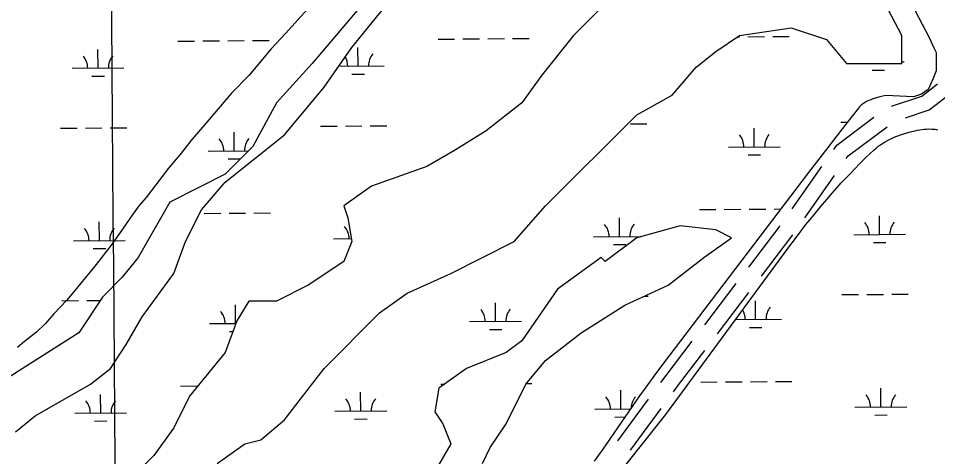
# Model space of a CAD drawing. Extents: x 3540316 to 3578335, y 553172 to 578787.
# Drawn here: x 3570693 to 3572467, y 559734 to 560579 of the extents above; entities that cross this region are included whole.
import ezdxf

# ---------------------------------------------------------------- set-up
doc = ezdxf.new("R2010")
doc.units = 0
for name, color, linetype in [('V-GRID-MAJR', 7, 'Continuous'), ('V-ROAD-CNTR', 7, 'Continuous'), ('V-SITE-VEGE', 7, 'Continuous'), ('V-WETL-SWMP', 7, 'Continuous')]:
    doc.layers.add(name, color=color, linetype=linetype)

msp = doc.modelspace()

# ---------------------------------------------------------------- linework, layer by layer
at = {"layer": 'V-GRID-MAJR'}
msp.add_spline([(3570887.492, 558776.553), (3570839.022, 564835.505), (3570790.536, 570896.3910000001), (3570742.0500000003, 576957.294), (3570742.035, 576959.211)], degree=3, dxfattribs=at)
at = {"layer": 'V-ROAD-CNTR'}
for p, q in [((3572186.218879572, 560211.8133082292), (3572243.538917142, 560293.7548318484)), ((3572210.5053761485, 560194.1942083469), (3572267.825413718, 560276.1357319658)), ((3572102.596620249, 560099.5603792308), (3572163.2374066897, 560179.0757552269)), ((3572126.886460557, 560081.9388364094), (3572187.5272469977, 560161.4542124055)), ((3572017.699519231, 559988.2388528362), (3572078.340305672, 560067.7542288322)), ((3572041.989359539, 559970.6173100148), (3572102.6301459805, 560050.1326860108)), ((3571849.9126884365, 559764.0902051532), (3571909.2714398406, 559844.567149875)), ((3571874.1964093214, 559746.4732521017), (3571933.5551607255, 559826.9501968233))]:
    msp.add_line(p, q, dxfattribs=at)
for points in [[(3572377.664928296, 560409.8671149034), (3572436.438445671, 560429.471968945), (3572466.4603186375, 560452.8376022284)], [(3572404.9925946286, 560387.3577127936), (3572450.807554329, 560402.640031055), (3572491.609691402, 560434.3958036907)], [(3572266.46693217, 560326.5314412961), (3572272.3271471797, 560334.9088773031), (3572344.130526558, 560388.7982364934)], [(3572290.753428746, 560308.9123414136), (3572294.1648528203, 560313.7891226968), (3572369.385101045, 560370.2428858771)], [(3571933.014940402, 559876.7579277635), (3571942.8548054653, 559890.0985432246), (3571993.443204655, 559956.4327024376)], [(3571957.2986612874, 559859.1409747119), (3571966.8551945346, 559872.0974567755), (3572017.733044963, 559938.8111596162)]]:
    msp.add_lwpolyline(points, dxfattribs=at)
at = {"layer": 'V-SITE-VEGE'}
for p, q in [((3571250.935, 560597.1359999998), (3571208.628, 560550.1199999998)), ((3571208.628, 560550.12), (3571180.433, 560520.207)), ((3571180.433, 560520.2069999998), (3571138.1010000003, 560469.9659999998)), ((3571138.1010000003, 560469.9659999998), (3571104.487, 560434.716)), ((3571104.487, 560434.716), (3571056.736, 560379.135)), ((3571056.736, 560379.135), (3571028.5160000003, 560345.998)), ((3571028.5160000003, 560345.998), (3571004.6240000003, 560316.0549999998)), ((3571004.6240000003, 560316.0549999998), (3570982.915, 560290.397)), ((3570982.915, 560290.397), (3570957.934, 560258.3109999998)), ((3570957.934, 560258.3109999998), (3570939.461, 560233.709)), ((3570939.461, 560233.709), (3570925.3540000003, 560217.677)), ((3570925.3540000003, 560217.677), (3570912.309, 560199.4859999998)), ((3570912.309, 560199.4859999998), (3570889.467, 560166.309)), ((3570889.467, 560166.309), (3570872.071, 560141.6939999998)), ((3570872.071, 560141.6939999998), (3570842.744, 560104.2649999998)), ((3570842.744, 560104.2649999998), (3570816.685, 560072.187)), ((3570816.685, 560072.187), (3570786.293, 560035.8389999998)), ((3570786.293, 560035.8389999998), (3570761.346, 560009.131)), ((3570761.346, 560009.131), (3570745.075, 559990.9629999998)), ((3570745.075, 559990.9629999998), (3570727.733, 559973.8829999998)), ((3570727.733, 559973.8829999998), (3570705.006, 559955.7660000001)), ((3570705.006, 559955.7660000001), (3570690.932, 559944.035))]:
    msp.add_line(p, q, dxfattribs=at)
at = {"layer": 'V-WETL-SWMP'}
for p, q in [((3571336.280863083, 560523.0201065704), (3571565.3908628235, 560805.7831067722)), ((3572365.9439731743, 560703.18602088), (3572450.7549671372, 560542.4910255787)), ((3572397.823833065, 560545.9471299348), (3572321.4538385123, 560691.1491256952)), ((3571389.739864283, 560645.2961056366), (3571259.9108645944, 560492.4511053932)), ((3571832.6858508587, 560614.727116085), (3571763.9528512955, 560545.9471157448)), ((3572084.7068420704, 560545.9471229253), (3572183.9878395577, 560561.2311248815)), ((3572183.9878395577, 560561.2311248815), (3572252.7208370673, 560538.3041268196)), ((3571502.7627759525, 560539.1336230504), (3571534.7618247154, 560539.3802993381)), ((3571550.7613490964, 560539.5036374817), (3571582.7603978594, 560539.7503137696)), ((3571598.7599222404, 560539.8736519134), (3571630.758971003, 560540.1203282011)), ((3571646.7584953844, 560540.2436663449), (3571678.7575441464, 560540.4903426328)), ((3571763.9528512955, 560545.9471157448), (3571702.856851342, 560469.5241157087)), ((3572038.884842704, 560515.3781224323), (3572084.7068420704, 560545.9471229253)), ((3572081.1773973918, 560543.5925422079), (3572084.6534780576, 560543.6193388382)), ((3572100.6530024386, 560543.742676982), (3572132.652051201, 560543.9893532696)), ((3572148.6515755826, 560544.1126914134), (3572180.650624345, 560544.3593677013)), ((3572397.823831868, 560492.451130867), (3572397.823833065, 560545.9471299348)), ((3572450.7549671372, 560542.4910255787), (3572459.6819664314, 560522.4050261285)), ((3571000.8696957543, 560535.2645979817), (3571032.8687445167, 560535.5112742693)), ((3571048.868268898, 560535.6346124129), (3571080.8673176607, 560535.8812887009)), ((3571096.866842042, 560536.0046268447), (3571128.865890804, 560536.2513031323)), ((3571144.865415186, 560536.3746412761), (3571176.864463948, 560536.621317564)), ((3571282.8218629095, 560446.5971067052), (3571336.280863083, 560523.0201065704)), ((3571348.566521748, 560487.2014379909), (3571348.289011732, 560523.2003680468)), ((3572252.7208370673, 560538.3041268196), (3572290.905834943, 560492.4511284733)), ((3572459.6819664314, 560522.4050261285), (3572464.145966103, 560513.4770263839)), ((3570846.6734415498, 560483.3324129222), (3570846.395931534, 560519.331342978)), ((3572000.699843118, 560484.8091221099), (3572038.884842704, 560515.3781224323)), ((3572464.145966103, 560513.4770263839), (3572464.1459653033, 560477.7670270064)), ((3571259.9108645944, 560492.4511053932), (3571191.1778648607, 560416.0281051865)), ((3571311.02272987, 560486.9120180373), (3571398.56503544, 560487.5868696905)), ((3572290.905834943, 560492.4511284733), (3572397.823831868, 560492.451130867)), ((3572397.8238319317, 560495.2900189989), (3572402.3511958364, 560495.3249198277)), ((3570796.6749278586, 560482.9469812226), (3570896.671955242, 560483.7178446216)), ((3570834.792749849, 560467.809367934), (3570858.7920364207, 560467.99437515)), ((3571336.6858300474, 560471.6783930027), (3571360.6851166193, 560471.8634002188)), ((3571702.856851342, 560469.5241157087), (3571664.671851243, 560416.028115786)), ((3571954.8778432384, 560431.3131220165), (3572000.699843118, 560484.8091221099)), ((3572340.4719904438, 560479.41644314), (3572364.4712770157, 560479.6014503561)), ((3572464.1459653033, 560477.7670270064), (3572457.4499651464, 560462.1440271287)), ((3572457.4499651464, 560462.1440271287), (3572448.5229649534, 560442.0570272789)), ((3571206.4518630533, 560354.8901065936), (3571282.8218629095, 560446.5971067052)), ((3572435.939958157, 560432.8980325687), (3572420.325951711, 560427.915037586)), ((3572448.5229649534, 560442.0570272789), (3572435.939958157, 560432.8980325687)), ((3571191.1778648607, 560416.0281051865), (3571145.355864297, 560331.9641056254)), ((3571664.671851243, 560416.028115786), (3571595.9388520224, 560362.5331151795)), ((3571886.1448443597, 560393.1021211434), (3571954.8778432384, 560431.3131220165)), ((3572325.9389512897, 560416.6120379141), (3572321.8729513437, 560413.7970378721)), ((3572329.987951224, 560418.9120379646), (3572325.9389512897, 560416.6120379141)), ((3572333.970951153, 560420.8090380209), (3572329.987951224, 560418.9120379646)), ((3572337.8469510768, 560422.39103808), (3572333.970951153, 560420.8090380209)), ((3572341.5909509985, 560423.7300381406), (3572337.8469510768, 560422.39103808)), ((3572348.84495084, 560425.9490382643), (3572341.5909509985, 560423.7300381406)), ((3572355.3779506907, 560427.6820383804), (3572348.84495084, 560425.9490382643)), ((3572367.0249504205, 560430.5830385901), (3572355.3779506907, 560427.6820383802)), ((3572420.325951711, 560427.915037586), (3572367.0249504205, 560430.5830385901)), ((3572314.114951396, 560406.1680378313), (3572289.809951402, 560375.2040378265)), ((3572315.9959513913, 560408.3900378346), (3572314.114951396, 560406.1680378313)), ((3572317.9249513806, 560410.386037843), (3572315.9959513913, 560408.3900378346)), ((3572319.8879513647, 560412.1810378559), (3572317.9249513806, 560410.386037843)), ((3572321.8729513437, 560413.7970378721), (3572319.8879513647, 560412.1810378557)), ((3571710.4938454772, 560217.3301202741), (3571886.1448443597, 560393.1021211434)), ((3570774.157444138, 560367.3379682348), (3570806.156492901, 560367.5846445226)), ((3570822.156017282, 560367.7079826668), (3570854.155066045, 560367.9546589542)), ((3570870.154590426, 560368.0779970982), (3570902.153639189, 560368.3246733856)), ((3571276.0505243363, 560371.2069933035), (3571308.0495730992, 560371.4536695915)), ((3571324.0490974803, 560371.5770077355), (3571356.048146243, 560371.8236840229)), ((3571372.047670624, 560371.947022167), (3571404.046719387, 560372.1936984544)), ((3571595.9388520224, 560362.5331151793), (3571534.842852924, 560324.3211144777)), ((3571873.9407508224, 560375.8160472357), (3571905.9397995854, 560376.0627235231)), ((3572113.1355617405, 560331.2285881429), (3572112.8580517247, 560367.227518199)), ((3572289.809951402, 560375.2040378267), (3572265.698951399, 560344.1150378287)), ((3572279.836684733, 560378.9450434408), (3572292.825023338, 560379.0451687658)), ((3572413.783998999, 560360.1410207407), (3572423.6449990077, 560362.5900205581)), ((3572423.6449990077, 560362.5900205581), (3572428.2749990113, 560363.5880204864)), ((3572428.2749990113, 560363.5880204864), (3572432.775999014, 560364.3880204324)), ((3572432.775999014, 560364.3880204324), (3572437.109999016, 560365.000020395)), ((3572437.109999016, 560365.000020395), (3572441.2539990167, 560365.4380203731)), ((3572441.2539990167, 560365.4380203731), (3572445.192999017, 560365.7170203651)), ((3572445.192999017, 560365.7170203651), (3572448.9189990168, 560365.852020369)), ((3572448.9189990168, 560365.852020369), (3572455.946999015, 560365.7460204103)), ((3572455.946999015, 560365.7460204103), (3572462.085999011, 560365.2270204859)), ((3572462.085999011, 560365.2270204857), (3572467.402999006, 560364.4140205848)), ((3571091.896864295, 560263.1831056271), (3571206.4518630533, 560354.8901065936)), ((3571109.349401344, 560323.4905380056), (3571109.071891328, 560359.4894680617)), ((3572265.698951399, 560344.1150378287), (3572217.860951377, 560281.657037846)), ((3572364.1619989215, 560340.3900223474), (3572371.2779989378, 560344.3790220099)), ((3572371.2779989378, 560344.3790220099), (3572377.64899895, 560347.5210217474)), ((3572377.64899895, 560347.5210217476), (3572383.31199896, 560350.0250215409)), ((3572383.31199896, 560350.0250215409), (3572388.317998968, 560352.0420213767)), ((3572388.317998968, 560352.0420213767), (3572397.1559989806, 560355.2170211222)), ((3572397.1559989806, 560355.2170211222), (3572403.814998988, 560357.3320209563)), ((3572403.814998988, 560357.3320209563), (3572413.783998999, 560360.1410207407)), ((3571145.355864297, 560331.9641056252), (3571091.8968646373, 560278.4681053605)), ((3572063.137048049, 560330.8431564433), (3572163.134075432, 560331.6140198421)), ((3572343.986998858, 560325.2360236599), (3572348.321998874, 560329.1010233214)), ((3572348.321998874, 560329.1010233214), (3572352.5229988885, 560332.4850230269)), ((3572352.5229988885, 560332.4850230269), (3572356.569998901, 560335.4580227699)), ((3572356.569998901, 560335.4580227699), (3572360.451998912, 560338.0760225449)), ((3572360.451998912, 560338.0760225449), (3572364.1619989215, 560340.3900223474)), ((3571059.3508876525, 560323.1051063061), (3571137.101950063, 560323.7044786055)), ((3571534.842852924, 560324.3211144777), (3571481.383853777, 560293.7521138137)), ((3572101.2548700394, 560315.7055431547), (3572125.2541566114, 560315.8905503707)), ((3572316.4169987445, 560298.5130260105), (3572329.9949988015, 560311.8810248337)), ((3572329.9949988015, 560311.8810248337), (3572343.986998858, 560325.2360236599)), ((3571097.468709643, 560307.9674930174), (3571121.467996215, 560308.1525002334)), ((3571481.383853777, 560293.7521138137), (3571374.4658559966, 560255.5411120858)), ((3572307.580998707, 560289.5880267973), (3572316.4169987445, 560298.5130260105)), ((3571091.896864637, 560278.4681053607), (3570984.9788665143, 560224.9721038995)), ((3572217.860951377, 560281.657037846), (3571935.7379511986, 559911.2370379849)), ((3572281.0929985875, 560261.6900292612), (3572296.050998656, 560277.6600278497)), ((3572296.050998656, 560277.6600278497), (3572307.580998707, 560289.5880267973)), ((3571046.0748644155, 560209.6881055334), (3571091.896864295, 560263.1831056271)), ((3571374.4658559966, 560255.5411120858), (3571321.006856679, 560217.330111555)), ((3572272.7399985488, 560252.5210300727), (3572281.0929985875, 560261.6900292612)), ((3572252.818998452, 560229.8990320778), (3572263.3539985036, 560241.9970310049)), ((3572263.3539985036, 560241.9970310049), (3572272.7399985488, 560252.5210300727)), ((3570984.9788665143, 560224.9721038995), (3570923.8828658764, 560117.9811043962)), ((3572241.0039983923, 560215.9700333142), (3572252.818998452, 560229.8990320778)), ((3571015.526863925, 560148.5501059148), (3571046.0748644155, 560209.6881055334)), ((3571051.432731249, 560202.9694997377), (3571083.4317800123, 560203.2161760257)), ((3571099.431304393, 560203.3395141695), (3571131.430353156, 560203.5861904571)), ((3571147.429877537, 560203.7095286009), (3571179.4289263, 560203.9562048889)), ((3571321.006856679, 560217.330111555), (3571328.643855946, 560194.4031121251)), ((3571649.397845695, 560148.5501201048), (3571710.4938454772, 560217.3301202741)), ((3572007.220318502, 560210.3375354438), (3572039.219367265, 560210.5842117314)), ((3572055.2188916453, 560210.707549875), (3572087.2179404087, 560210.9542261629)), ((3572103.2174647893, 560211.0775643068), (3572135.2165135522, 560211.3242405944)), ((3572151.2160379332, 560211.4475787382), (3572164.465107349, 560211.5497140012)), ((3572227.758998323, 560199.8950347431), (3572241.0039983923, 560215.9700333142)), ((3570849.2379039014, 560150.667300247), (3570848.9603938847, 560186.6662303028)), ((3571328.6438559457, 560194.4031121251), (3571336.2808547, 560148.5501130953)), ((3571853.024064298, 560158.4053503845), (3571852.746554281, 560194.4042804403)), ((3572212.900998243, 560181.2890363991), (3572227.758998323, 560199.8950347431)), ((3572354.9177921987, 560162.275052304), (3572354.640281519, 560198.2739810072)), ((3571970.1518371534, 560179.1191267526), (3571886.1448390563, 560156.1921252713)), ((3572038.8848350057, 560171.4761284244), (3571970.1518371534, 560179.1191267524)), ((3572069.432833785, 560156.1921293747), (3572038.8848350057, 560171.4761284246)), ((3572196.20299815, 560159.6750383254), (3572212.900998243, 560181.2890363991)), ((3570799.2393902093, 560150.2818685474), (3570899.236417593, 560151.0527319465)), ((3571301.1324704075, 560154.1508936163), (3571335.30414806, 560154.4143184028)), ((3571803.0255506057, 560158.019918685), (3571895.452779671, 560158.7324275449)), ((3571886.1448390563, 560156.1921252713), (3571825.0488397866, 560110.3381247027)), ((3572015.973834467, 560117.9811288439), (3572069.432833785, 560156.1921293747)), ((3572178.031998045, 560135.3570404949), (3572196.20299815, 560159.6750383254)), ((3572304.9192778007, 560161.889620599), (3572404.916306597, 560162.6604840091)), ((3570837.3572122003, 560135.1442552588), (3570861.356498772, 560135.3292624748)), ((3570992.6158632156, 560087.4121064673), (3571015.526863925, 560148.5501059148)), ((3571336.2808547, 560148.5501130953), (3571321.0068542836, 560110.3381134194)), ((3571527.20584784, 560087.4121184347), (3571649.397845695, 560148.5501201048)), ((3571841.1433725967, 560142.8823053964), (3571865.142659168, 560143.0673126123)), ((3571942.3009966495, 559814.8120694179), (3572178.031998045, 560135.3570404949)), ((3572343.0371006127, 560146.7520078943), (3572367.0363875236, 560146.9370151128)), ((3570923.8828658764, 560117.9811043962), (3570893.3348658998, 560079.7691043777)), ((3571817.4118401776, 560117.9811243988), (3571733.404841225, 560056.8431235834)), ((3571825.0488397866, 560110.3381247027), (3571817.4118401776, 560117.9811243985)), ((3571947.240835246, 560064.485128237), (3572015.973834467, 560117.9811288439)), ((3571321.0068542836, 560110.3381134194), (3571252.273855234, 560064.4851126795)), ((3570893.3348658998, 560079.7691043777), (3570855.1498661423, 560041.5581041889)), ((3570931.5198630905, 560003.3471065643), (3570992.6158632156, 560087.4121064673)), ((3571443.1988494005, 560049.2001172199), (3571527.20584784, 560087.4121184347)), ((3571252.273855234, 560064.4851126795), (3571191.177856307, 560033.9161118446)), ((3571863.233836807, 560026.2741270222), (3571947.240835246, 560064.485128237)), ((3571389.739850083, 560010.989116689), (3571443.1988494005, 560049.2001172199)), ((3571733.404841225, 560056.8431235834), (3571664.6718409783, 559957.4931237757)), ((3571900.7484206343, 560043.3378221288), (3571908.504261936, 560043.397610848)), ((3572282.4017958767, 560046.2806119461), (3572314.400845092, 560046.5272882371)), ((3572330.4003696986, 560046.650626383), (3572362.3994189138, 560046.897302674)), ((3572378.398943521, 560047.0206408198), (3572410.3979927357, 560047.2673171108)), ((3570776.7219064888, 560034.6728555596), (3570808.7209552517, 560034.9195318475)), ((3570855.1498661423, 560041.5581041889), (3570809.32786592, 559972.7781043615)), ((3570824.7204796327, 560035.0428699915), (3570850.944021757, 560035.2450236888)), ((3571111.9138636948, 559990.8254253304), (3571111.636353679, 560026.8243553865)), ((3571137.7188578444, 560033.9161106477), (3571114.807857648, 559995.7051108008)), ((3571191.177856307, 560033.9161118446), (3571137.7188578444, 560033.9161106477)), ((3571613.806943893, 559994.6944503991), (3571613.529433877, 560030.6933804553)), ((3571779.2268380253, 559972.7781260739), (3571863.233836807, 560026.2741270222)), ((3572115.7006713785, 559998.5641583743), (3572115.423160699, 560034.5630870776)), ((3571282.8218507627, 559903.9981161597), (3571389.739850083, 560010.989116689)), ((3570900.9718627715, 559949.8511068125), (3570931.5198630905, 560003.3471065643)), ((3571061.915350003, 559990.4399936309), (3571112.9823191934, 559990.8336619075)), ((3571114.807857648, 559995.7051108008), (3571091.8968569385, 559934.5671113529)), ((3571563.8084302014, 559994.3090186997), (3571663.8054575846, 559995.0798820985)), ((3572077.215382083, 559998.267480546), (3572165.699185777, 559998.9495900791)), ((3570809.3278659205, 559972.7781043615), (3570641.313868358, 559865.7871024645)), ((3571100.0331719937, 559975.3023803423), (3571107.182743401, 559975.3574954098)), ((3571601.926252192, 559979.171405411), (3571625.925538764, 559979.356412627)), ((3571710.493838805, 559919.2821254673), (3571779.2268380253, 559972.7781260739)), ((3572103.8199797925, 559983.0411139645), (3572127.819266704, 559983.2261211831)), ((3571664.6718409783, 559957.4931237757), (3571634.1238413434, 559934.5671234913)), ((3570870.423862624, 559903.9981069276), (3570900.9718627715, 559949.8511068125)), ((3571091.8968569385, 559934.5671113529), (3571023.1638570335, 559850.502111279)), ((3571634.1238413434, 559934.5671234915), (3571557.7538428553, 559903.9981223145)), ((3571672.308838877, 559873.4291254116), (3571710.493838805, 559919.2821254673)), ((3570832.2388630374, 559873.4291066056), (3570870.423862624, 559903.9981069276)), ((3571206.451850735, 559804.6491161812), (3571282.8218507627, 559903.9981161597)), ((3571557.7538428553, 559903.9981223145), (3571504.2948435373, 559865.7871217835)), ((3571935.7379511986, 559911.2370379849), (3571918.9869511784, 559888.8360380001)), ((3571918.9869511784, 559888.8360380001), (3571902.5539511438, 559866.1570380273)), ((3570725.3208647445, 559812.2911052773), (3570832.2388630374, 559873.4291066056)), ((3571005.998620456, 559869.9343726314), (3571037.997669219, 559870.181048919)), ((3571504.2948435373, 559865.7871217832), (3571496.6578427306, 559819.9331224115)), ((3571507.8917006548, 559873.8033977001), (3571515.5930527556, 559873.8627663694)), ((3571634.123838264, 559797.0061258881), (3571672.308838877, 559873.4291254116)), ((3571673.684865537, 559875.0814745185), (3571683.8864688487, 559875.1601172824)), ((3571902.5539511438, 559866.1570380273), (3571891.737951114, 559850.9160380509)), ((3572009.7854288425, 559877.6731101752), (3572041.784478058, 559877.9197864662)), ((3572057.784002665, 559878.0431246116), (3572089.78305188, 559878.2898009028)), ((3572105.7825764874, 559878.4131390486), (3572137.781625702, 559878.6598153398)), ((3572153.78115031, 559878.7831534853), (3572185.780199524, 559879.0298297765)), ((3572357.4822606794, 559829.6099521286), (3572357.20475, 559865.6088808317)), ((3570851.802366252, 559818.0021875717), (3570851.5248562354, 559854.0011176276)), ((3571023.1638570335, 559850.502111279), (3570992.615856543, 559789.3641116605)), ((3571353.6954464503, 559821.8712126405), (3571353.417936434, 559857.8701426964)), ((3571855.5885266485, 559825.7402377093), (3571855.3110166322, 559861.7391677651)), ((3571891.737951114, 559850.9160380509), (3571877.446951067, 559830.4810380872)), ((3571877.4469510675, 559830.4810380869), (3571820.751950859, 559748.3340382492)), ((3572307.483746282, 559829.2245204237), (3572407.480775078, 559829.9953838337)), ((3570687.135865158, 559781.7221049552), (3570725.3208647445, 559812.2911052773)), ((3570801.80385256, 559817.6167558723), (3570901.800879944, 559818.3876192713)), ((3571303.696932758, 559821.485780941), (3571403.6939601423, 559822.25664434)), ((3571496.6578427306, 559819.9331224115), (3571511.9318417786, 559797.006123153)), ((3571805.590012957, 559825.3548060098), (3571874.2744319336, 559825.8842847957)), ((3571895.6489963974, 559756.2060746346), (3571942.3009966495, 559814.8120694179)), ((3572345.6015690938, 559814.0869077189), (3572369.6008560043, 559814.2719149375)), ((3570839.921674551, 559802.4791425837), (3570863.9209611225, 559802.6641497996)), ((3571160.629851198, 559766.4371158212), (3571206.451850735, 559804.6491161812)), ((3571341.814754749, 559806.3481676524), (3571365.8140413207, 559806.5331748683)), ((3571511.9318417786, 559797.006123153), (3571527.205840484, 559758.7951241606)), ((3571603.575838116, 559751.1531260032), (3571634.123838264, 559797.0061258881)), ((3571843.707834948, 559810.2171927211), (3571863.5672098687, 559810.3702859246)), ((3570992.615856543, 559789.3641116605), (3570954.4308564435, 559735.868111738)), ((3571076.622852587, 559720.5841147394), (3571130.0818519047, 559758.7951152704)), ((3571130.0818519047, 559758.7951152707), (3571160.629851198, 559766.4371158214)), ((3571527.205840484, 559758.7951241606), (3571496.6578401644, 559705.2991244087)), ((3571588.301837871, 559720.584126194), (3571603.575838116, 559751.1531260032)), ((3571745.7569955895, 559568.0470913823), (3571895.6489963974, 559756.2060746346)), ((3571820.751950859, 559748.3340382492), (3571804.3739508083, 559725.0220382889)), ((3570954.4308564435, 559735.868111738), (3570893.3348568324, 559674.7301114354))]:
    msp.add_line(p, q, dxfattribs=at)
for centre, radius, start, end in [((3570791.428487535, 560483.3813544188), 35.24628790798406, 359.66985650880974, 41.2135148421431), ((3570901.911075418, 560484.2330495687), 35.24628790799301, 139.66985351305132, 181.21351184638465), ((3571293.3215677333, 560487.2503794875), 35.24628790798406, 359.66985650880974, 30.37969568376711), ((3571403.8041556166, 560488.1020746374), 35.24628790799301, 139.66985351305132, 181.21351184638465), ((3571054.1044473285, 560323.5394795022), 35.24628790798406, 359.66985650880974, 41.2135148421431), ((3571164.5870352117, 560324.3911746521), 35.24628790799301, 139.66985351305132, 181.21351184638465), ((3572057.8906077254, 560331.2775296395), 35.24628790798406, 359.66985650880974, 41.2135148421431), ((3572168.373195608, 560332.1292247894), 35.24628790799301, 139.66985351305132, 181.21351184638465), ((3572299.6728373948, 560162.3239937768), 35.24628790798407, 359.6698565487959, 41.213514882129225), ((3572410.155426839, 560163.1756889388), 35.246287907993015, 139.66985347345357, 181.2135118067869), ((3570793.9929498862, 560150.7162417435), 35.24628790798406, 359.66985650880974, 41.2135148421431), ((3570904.4755377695, 560151.5679368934), 35.24628790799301, 139.66985351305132, 181.21351184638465), ((3571295.8860300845, 560154.5852668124), 35.24628790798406, 359.66985650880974, 41.2135148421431), ((3571797.779110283, 560158.4542918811), 35.24628790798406, 359.66985650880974, 41.2135148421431), ((3571908.261698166, 560159.305987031), 35.24628790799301, 139.66985351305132, 181.21351184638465), ((3571056.6689096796, 559990.8743668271), 35.24628790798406, 359.66985650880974, 41.2135148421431), ((3571558.561989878, 559994.7433918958), 35.24628790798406, 359.66985650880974, 41.2135148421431), ((3571669.0445777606, 559995.5950870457), 35.24628790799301, 139.66985351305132, 181.21351184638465), ((3572060.4557165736, 559998.6130998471), 35.24628790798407, 359.6698565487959, 30.78432792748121), ((3572170.9383060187, 559999.4647950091), 35.246287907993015, 139.66985347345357, 181.2135118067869), ((3571800.343572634, 559825.7891792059), 35.24628790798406, 359.66985650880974, 41.2135148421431), ((3571910.8261605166, 559826.6408743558), 35.24628790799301, 139.6698535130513, 178.10959848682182), ((3572302.2373058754, 559829.6588936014), 35.24628790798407, 359.6698565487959, 41.213514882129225), ((3572412.71989532, 559830.5105887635), 35.246287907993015, 139.66985347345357, 181.2135118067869), ((3570796.5574122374, 559818.0511290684), 35.24628790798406, 359.66985650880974, 41.2135148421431), ((3570907.04000012, 559818.9028242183), 35.24628790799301, 139.66985351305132, 181.21351184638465), ((3571298.4504924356, 559821.9201541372), 35.24628790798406, 359.66985650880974, 41.2135148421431), ((3571408.9330803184, 559822.7718492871), 35.24628790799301, 139.66985351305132, 181.21351184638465)]:
    msp.add_arc(centre, radius, start, end, dxfattribs=at)

doc.saveas('drawing.dxf')
